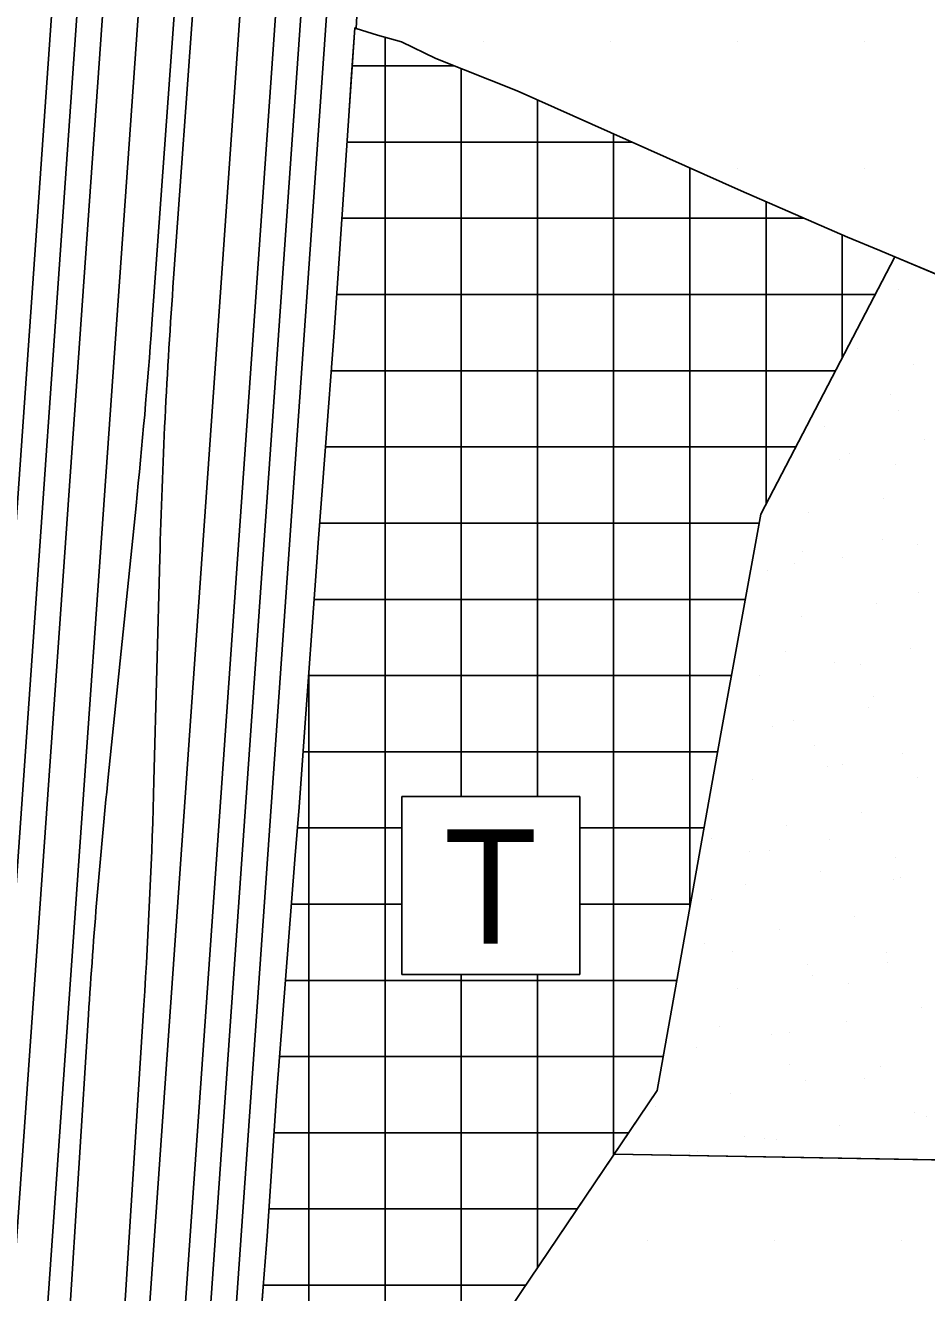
# Model space of a CAD drawing. Extents: x 419109 to 421295, y 4452223 to 4457798.
# Drawn here: x 420199.2 to 420376.7, y 4455124.1 to 4455373.6 of the extents above; entities that cross this region are included whole.
import ezdxf

# ---------------------------------------------------------------- set-up
doc = ezdxf.new("R2010")
doc.units = 0
for name, color, linetype in [('ADAKENARI', 7, 'Continuous'), ('KALDIRIM_FAT', 7, 'Continuous'), ('PL_AYA_PARK_DINLENME', 7, 'Continuous'), ('PL_EĞİTİM', 7, 'Continuous'), ('PL_KAMU_HİZMET_ALANI', 7, 'Continuous'), ('PL_TİCARET', 7, 'Continuous'), ('RAYLI_TOPLU_TAŞIMA_HATTI', 7, 'Continuous'), ('SEMBOL_FAT', 7, 'Continuous'), ('TRFAT_EĞİTİM', 7, 'Continuous'), ('TRFAT_KHA', 7, 'Continuous'), ('TRFAT_PARKALANI', 7, 'Continuous'), ('TRFAT_TİCARET', 7, 'Continuous')]:
    doc.layers.add(name, color=color, linetype=linetype)

msp = doc.modelspace()

# ---------------------------------------------------------------- linework, layer by layer
at = {"layer": 'ADAKENARI'}
for p, q in [((420265.19, 4455389.09), (420264.37, 4455372.95)), ((420263.45, 4455363.93), (420264.07, 4455373.07)), ((420268.53, 4455371.66), (420264.37, 4455372.95)), ((420273.24, 4455370.34), (420268.53, 4455371.66)), ((420280.05, 4455367.06), (420273.24, 4455370.34)), ((420296.02, 4455360.73), (420280.05, 4455367.06)), ((420263.45, 4455363.93), (420262.9, 4455355.75)), ((420340.11, 4455341.01), (420296.02, 4455360.73)), ((420260.01, 4455313.1), (420262.9, 4455355.75)), ((420361.08, 4455331.88), (420340.11, 4455341.01)), ((420367.42, 4455329.24), (420361.08, 4455331.88)), ((420370.39, 4455328), (420367.42, 4455329.24)), ((420370.39, 4455328), (420344.03, 4455277.38)), ((420370.39, 4455328), (420388.66, 4455320.38)), ((420370.39, 4455328), (420370.39, 4455328)), ((420258.23, 4455289.76), (420260.01, 4455313.1)), ((420256.85, 4455271.74), (420258.23, 4455289.76)), ((420344.03, 4455277.38), (420336.03, 4455233.44)), ((420256.51, 4455266.99), (420256.85, 4455271.74)), ((420254.1, 4455233.53), (420256.51, 4455266.99)), ((420253.11, 4455219.72), (420254.1, 4455233.53)), ((420336.03, 4455233.44), (420323.63, 4455163.96)), ((420252.3, 4455209.37), (420253.11, 4455219.72)), ((420248.66, 4455162.86), (420252.3, 4455209.37)), ((420246.85, 4455135.29), (420248.66, 4455162.86)), ((420323.63, 4455163.96), (420315.15, 4455151.42)), ((420315.15, 4455151.42), (420296.75, 4455124.2)), ((420315.15, 4455151.42), (420436.44, 4455149.21)), ((420246.05, 4455125.3), (420246.85, 4455135.29)), ((420243.35, 4455089.04), (420246.05, 4455125.3))]:
    msp.add_line(p, q, dxfattribs=at)
at = {"layer": 'KALDIRIM_FAT'}
for p, q in [((420215.94, 4455540.77), (420179.4, 4455019.05)), ((420220.93, 4455540.45), (420184.39, 4455018.74)), ((420225.92, 4455540.14), (420189.38, 4455018.43)), ((420232.91, 4455539.7), (420196.37, 4455018)), ((420252.87, 4455538.43), (420216.34, 4455016.78)), ((420259.85, 4455537.99), (420223.32, 4455016.35)), ((420264.84, 4455537.67), (420228.31, 4455016.04)), ((420269.83, 4455537.36), (420233.3, 4455015.74))]:
    msp.add_line(p, q, dxfattribs=at)
at = {"layer": 'PL_AYA_PARK_DINLENME'}
msp.add_lwpolyline([(420323.63, 4455163.96), (420336.03, 4455233.44), (420344.03, 4455277.38), (420370.39, 4455328), (420388.66, 4455320.38), (420456.9, 4455291.9), (420456.9, 4455291.9), (420439.12, 4455249.29), (420436.28, 4455218.4), (420436.36, 4455181.21), (420436.41, 4455161.21), (420436.41, 4455159.21), (420436.44, 4455149.21), (420315.15, 4455151.42)], close=True, dxfattribs=at)
at = {"layer": 'PL_EĞİTİM'}
msp.add_lwpolyline([(420464.66, 4455007.88), (420445.76, 4455074.56), (420439.36, 4455123.19), (420436.45, 4455145.33), (420436.44, 4455149.21), (420315.15, 4455151.42), (420296.75, 4455124.2), (420271.71, 4455086.83), (420279.66, 4455086.21), (420282.64, 4455090.54), (420329.76, 4455089.97), (420344.76, 4455089.79), (420345.26, 4455009.14)], dxfattribs=at)
at = {"layer": 'PL_KAMU_HİZMET_ALANI'}
msp.add_lwpolyline([(420419.68, 4455375.72), (420397.16, 4455340.76), (420397.16, 4455340.76), (420388.66, 4455320.38), (420370.39, 4455328), (420370.39, 4455328), (420367.42, 4455329.24), (420361.08, 4455331.88), (420340.11, 4455341.01), (420340.11, 4455341.01), (420296.02, 4455360.73), (420280.05, 4455367.06), (420273.24, 4455370.34), (420268.53, 4455371.66), (420264.37, 4455372.95), (420265.19, 4455389.09)], dxfattribs=at)
at = {"layer": 'PL_TİCARET'}
msp.add_lwpolyline([(420243.35, 4455089.04), (420246.05, 4455125.3), (420246.85, 4455135.29), (420248.66, 4455162.86), (420252.3, 4455209.37), (420253.11, 4455219.72), (420254.1, 4455233.53), (420256.51, 4455266.99), (420256.85, 4455271.74), (420258.23, 4455289.76), (420260.01, 4455313.1), (420262.9, 4455355.75), (420264.07, 4455373.07), (420264.37, 4455372.95), (420268.53, 4455371.66), (420273.24, 4455370.34), (420280.05, 4455367.06), (420296.02, 4455360.73), (420340.11, 4455341.01), (420340.11, 4455341.01), (420361.08, 4455331.88), (420367.42, 4455329.24), (420370.39, 4455328), (420344.03, 4455277.38), (420336.03, 4455233.44), (420323.63, 4455163.96), (420296.75, 4455124.2), (420271.71, 4455086.83)], dxfattribs=at)
at = {"layer": 'RAYLI_TOPLU_TAŞIMA_HATTI'}
for p, q in [((420224.14, 4455314.86), (420240.54, 4455541.46)), ((420228.4, 4455323.8), (420243.57, 4455533.4)), ((420215.53, 4455225.6), (420221.01, 4455279.02)), ((420224.53, 4455224.89), (420225.68, 4455268.73)), ((420214.7, 4455056.5), (420222.56, 4455180.73)), ((420203.96, 4455057.18), (420211.66, 4455178.85))]:
    msp.add_line(p, q, dxfattribs=at)
for centre, start, end in [((421425.27, 4455237.19), 175.86092, 178.49372), ((419027.27, 4455401.47), 354.14332, 355.86092), ((421409.26, 4455103.15), 174.14332, 176.38298), ((419024.95, 4455256.44), 356.38298, 358.49372)]:
    msp.add_arc(centre, 1200, start, end, dxfattribs=at)
at = {"layer": 'SEMBOL_FAT'}
for p, q in [((420273.35, 4455221.78), (420273.35, 4455186.78)), ((420273.35, 4455221.78), (420308.35, 4455221.78)), ((420308.35, 4455221.78), (420308.35, 4455186.78)), ((420273.35, 4455186.78), (420308.35, 4455186.78))]:
    msp.add_line(p, q, dxfattribs=at)
at = {"layer": 'TRFAT_EĞİTİM'}
for p, q in [((420321.71, 4455134.33), (420321.71, 4455134.33)), ((420346.71, 4455134.33), (420346.71, 4455134.33)), ((420371.71, 4455134.33), (420371.71, 4455134.33))]:
    msp.add_line(p, q, dxfattribs=at)
at = {"layer": 'TRFAT_KHA'}
for p, q in [((420289.37, 4455370.38), (420289.37, 4455370.38)), ((420314.37, 4455370.38), (420314.37, 4455370.38)), ((420339.37, 4455370.38), (420339.37, 4455370.38)), ((420364.37, 4455370.38), (420364.37, 4455370.38)), ((420339.37, 4455345.38), (420339.37, 4455345.38)), ((420364.37, 4455345.38), (420364.37, 4455345.38))]:
    msp.add_line(p, q, dxfattribs=at)
at = {"layer": 'TRFAT_PARKALANI'}
for p, q in [((420371.08, 4455321.54), (420371.08, 4455321.54)), ((420362.97, 4455309.95), (420362.97, 4455309.95)), ((420374.01, 4455306.87), (420374.01, 4455306.87)), ((420369.63, 4455300.97), (420369.63, 4455300.97)), ((420371.05, 4455297.75), (420371.05, 4455297.75)), ((420356.63, 4455294.7), (420356.63, 4455294.7)), ((420376.29, 4455291.99), (420376.29, 4455291.99)), ((420361.52, 4455289.39), (420361.52, 4455289.39)), ((420359.56, 4455288.11), (420359.56, 4455288.11)), ((420370.53, 4455287.17), (420370.53, 4455287.17)), ((420368.18, 4455280.41), (420368.18, 4455280.41)), ((420353.4, 4455277.8), (420353.4, 4455277.8)), ((420367.93, 4455272.4), (420367.93, 4455272.4)), ((420374.84, 4455271.43), (420374.84, 4455271.43)), ((420352.29, 4455270.08), (420352.29, 4455270.08)), ((420360.06, 4455268.82), (420360.06, 4455268.82)), ((420350.67, 4455267.59), (420350.67, 4455267.59)), ((420345.29, 4455266.22), (420345.29, 4455266.22)), ((420375.01, 4455261.91), (420375.01, 4455261.91)), ((420366.72, 4455259.84), (420366.72, 4455259.84)), ((420351.95, 4455257.24), (420351.95, 4455257.24)), ((420348.82, 4455250.39), (420348.82, 4455250.39)), ((420373.39, 4455250.86), (420373.39, 4455250.86)), ((420358.61, 4455248.26), (420358.61, 4455248.26)), ((420363.59, 4455247.78), (420363.59, 4455247.78)), ((420343.84, 4455245.65), (420343.84, 4455245.65)), ((420366.12, 4455241.4), (420366.12, 4455241.4)), ((420365.27, 4455239.28), (420365.27, 4455239.28)), ((420350.5, 4455236.67), (420350.5, 4455236.67)), ((420346.21, 4455235.61), (420346.21, 4455235.61)), ((420354.63, 4455231.76), (420354.63, 4455231.76)), ((420371.93, 4455230.3), (420371.93, 4455230.3)), ((420357.16, 4455227.69), (420357.16, 4455227.69)), ((420360.12, 4455228.09), (420360.12, 4455228.09)), ((420342.39, 4455225.09), (420342.39, 4455225.09)), ((420374.89, 4455225.48), (420374.89, 4455225.48)), ((420363.82, 4455218.71), (420363.82, 4455218.71)), ((420349.05, 4455216.11), (420349.05, 4455216.11)), ((420334.28, 4455213.5), (420334.28, 4455213.5)), ((420357.51, 4455213.31), (420357.51, 4455213.31)), ((420341.87, 4455210.99), (420341.87, 4455210.99)), ((420345.74, 4455211.24), (420345.74, 4455211.24)), ((420370.48, 4455209.73), (420370.48, 4455209.73)), ((420355.71, 4455207.13), (420355.71, 4455207.13)), ((420340.94, 4455204.53), (420340.94, 4455204.53)), ((420370.08, 4455205.56), (420370.08, 4455205.56)), ((420371.42, 4455205.79), (420371.42, 4455205.79)), ((420334.25, 4455201.6), (420334.25, 4455201.6)), ((420362.37, 4455198.15), (420362.37, 4455198.15)), ((420347.6, 4455195.55), (420347.6, 4455195.55)), ((420332.83, 4455192.94), (420332.83, 4455192.94)), ((420338.4, 4455191.3), (420338.4, 4455191.3)), ((420368.81, 4455191.01), (420368.81, 4455191.01)), ((420369.03, 4455189.17), (420369.03, 4455189.17)), ((420353.17, 4455188.69), (420353.17, 4455188.69)), ((420354.26, 4455186.57), (420354.26, 4455186.57)), ((420339.49, 4455183.96), (420339.49, 4455183.96)), ((420361.19, 4455185.04), (420361.19, 4455185.04)), ((420375.69, 4455180.19), (420375.69, 4455180.19)), ((420335.79, 4455176.53), (420335.79, 4455176.53)), ((420360.92, 4455177.59), (420360.92, 4455177.59)), ((420346.15, 4455174.98), (420346.15, 4455174.98)), ((420349.7, 4455175.4), (420349.7, 4455175.4)), ((420331.38, 4455172.38), (420331.38, 4455172.38)), ((420349.7, 4455169), (420349.7, 4455169)), ((420367.58, 4455168.61), (420367.58, 4455168.61)), ((420352.81, 4455166), (420352.81, 4455166)), ((420364.47, 4455166.39), (420364.47, 4455166.39)), ((420338.04, 4455163.4), (420338.04, 4455163.4)), ((420323.26, 4455160.79), (420323.26, 4455160.79)), ((420374.24, 4455159.63), (420374.24, 4455159.63)), ((420359.47, 4455157.02), (420359.47, 4455157.02)), ((420376.64, 4455158.85), (420376.64, 4455158.85)), ((420340.81, 4455154.89), (420340.81, 4455154.89)), ((420344.7, 4455154.42), (420344.7, 4455154.42)), ((420347.09, 4455154.23), (420347.09, 4455154.23)), ((420329.93, 4455151.81), (420329.93, 4455151.81)), ((420331.45, 4455151.91), (420331.45, 4455151.91))]:
    msp.add_line(p, q, dxfattribs=at)
at = {"layer": 'TRFAT_TİCARET'}
for p, q in [((420270.03, 4455072.28), (420270.03, 4455371.24)), ((420263.57, 4455365.61), (420283.7, 4455365.61)), ((420285.03, 4455221.78), (420285.03, 4455365.08)), ((420300.03, 4455221.78), (420300.03, 4455358.94)), ((420315.03, 4455151.24), (420315.03, 4455352.23)), ((420262.55, 4455350.61), (420318.65, 4455350.61)), ((420330.03, 4455199.85), (420330.03, 4455345.52)), ((420345.03, 4455279.3), (420345.03, 4455338.87)), ((420261.53, 4455335.61), (420352.51, 4455335.61)), ((420360.03, 4455308.11), (420360.03, 4455332.34)), ((420260.52, 4455320.61), (420366.54, 4455320.61)), ((420259.44, 4455305.61), (420358.73, 4455305.61)), ((420258.3, 4455290.61), (420350.92, 4455290.61)), ((420257.15, 4455275.61), (420343.71, 4455275.61)), ((420256.05, 4455260.61), (420340.98, 4455260.61)), ((420255.03, 4455052.87), (420255.03, 4455246.48)), ((420254.97, 4455245.61), (420338.24, 4455245.61)), ((420253.89, 4455230.61), (420335.52, 4455230.61)), ((420252.79, 4455215.61), (420273.35, 4455215.61)), ((420308.35, 4455215.61), (420332.85, 4455215.61)), ((420251.61, 4455200.61), (420273.35, 4455200.61)), ((420308.35, 4455200.61), (420330.17, 4455200.61)), ((420285.03, 4455106.71), (420285.03, 4455186.78)), ((420300.03, 4455129.05), (420300.03, 4455186.78)), ((420250.44, 4455185.61), (420327.49, 4455185.61)), ((420249.27, 4455170.61), (420324.82, 4455170.61)), ((420248.18, 4455155.61), (420317.99, 4455155.61)), ((420247.2, 4455140.61), (420307.85, 4455140.61)), ((420246.08, 4455125.61), (420297.71, 4455125.61))]:
    msp.add_line(p, q, dxfattribs=at)

# ---------------------------------------------------------------- texts
at = {"layer": 'SEMBOL_FAT'}
msp.add_text('T', height=22.5, dxfattribs=at).set_placement((420281.63, 4455192.86))

doc.saveas('drawing.dxf')
